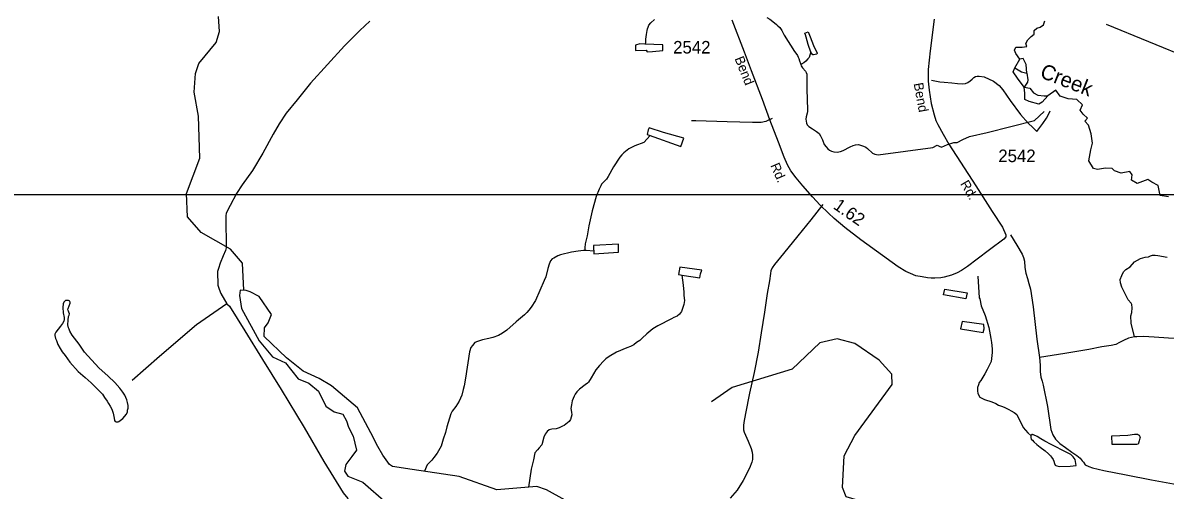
# Model space of a CAD drawing. Extents: x 2082433 to 2279600, y 546599 to 755198.
# Drawn here: x 2223304 to 2234673, y 598585 to 603236 of the extents above; entities that cross this region are included whole.
import ezdxf

# ---------------------------------------------------------------- set-up
doc = ezdxf.new("R2010")
doc.units = 0
for name, color, linetype in [('Exist Hydrographic Buffer Line', 7, 'Continuous'), ('Exist Hydrographic Creek Single Shore', 7, 'Continuous'), ('Exist Hydrographic Creek Single Shore Label', 7, 'Continuous'), ('Exist Hydrographic Misc Water Feature', 7, 'Continuous'), ('Exist Hydrographic Pond Under 1500 Sq Ft', 7, 'Continuous'), ('Exist Road Non-System Type 51', 7, 'Continuous'), ('Exist Road Secondary Mileage Hundredths English Label', 7, 'Continuous'), ('Exist Road Secondary Type 51 Attributed', 7, 'Continuous'), ('Exist Road Secondary Type 51 Label', 7, 'Continuous'), ('Exist Road Secondary Type 51 Number Label', 7, 'Continuous'), ('Map Preparation Inset Cut Line', 7, 'Continuous')]:
    doc.layers.add(name, color=color, linetype=linetype)

msp = doc.modelspace()

# ---------------------------------------------------------------- linework, layer by layer
at = {"layer": 'Exist Hydrographic Buffer Line'}
msp.add_line((2234084, 603224), (2236544, 602217), dxfattribs=at)
at = {"layer": 'Exist Hydrographic Creek Single Shore'}
msp.add_line((2233178, 602788), (2233225, 602874), dxfattribs=at)
for points in [[(2225503, 600574), (2225489, 600845), (2225371, 600985), (2225078, 601149), (2224943, 601306), (2224933, 601539), (2225064, 601890), (2225052, 602307), (2225008, 602547), (2225023, 602731), (2225056, 602832), (2225229, 603041), (2225261, 603149), (2225252, 603300)], [(2229502, 603024), (2229503, 603036), (2229505, 603074), (2229510, 603122), (2229516, 603160), (2229520, 603176), (2229526, 603192), (2229535, 603212), (2229553, 603236), (2229589, 603271)], [(2230710, 603290), (2230737, 603274), (2230767, 603250), (2230805, 603221), (2230819, 603207), (2230837, 603189), (2230857, 603159), (2230880, 603115), (2230983, 602952), (2231007, 602920), (2231015, 602910), (2231021, 602896), (2231026, 602880), (2231032, 602858), (2231042, 602832), (2231046, 602822)], [(2233225, 602874), (2233185, 602932), (2233173, 602966), (2233186, 602993), (2233217, 602995), (2233250, 602995), (2233296, 603002), (2233287, 603030), (2233306, 603066), (2233339, 603101), (2233370, 603124), (2233370, 603160), (2233395, 603184), (2233430, 603192), (2233463, 603216), (2233474, 603257)], [(2231147, 602947), (2231131, 602893), (2231118, 602879), (2231096, 602855), (2231076, 602837), (2231046, 602822)], [(2233297, 602737), (2233289, 602822), (2233261, 602880), (2233225, 602874)], [(2231046, 602822), (2231050, 602808), (2231064, 602787), (2231093, 602757), (2231101, 602741), (2231105, 602727), (2231105, 602705), (2231105, 602643), (2231108, 602577), (2231114, 602369), (2231114, 602354), (2231110, 602339), (2231100, 602301), (2231096, 602279), (2231099, 602257), (2231102, 602237), (2231111, 602221), (2231127, 602206), (2231163, 602180), (2231204, 602154), (2231229, 602134), (2231244, 602111), (2231262, 602071), (2231280, 602025), (2231298, 602003), (2231317, 601983), (2231333, 601969), (2231351, 601958), (2231375, 601952), (2231407, 601950), (2231443, 601956), (2231467, 601967), (2231538, 602001), (2231567, 602015), (2231592, 602023), (2231622, 602024), (2231652, 602016), (2231672, 602008), (2231693, 602000), (2231712, 601984), (2231761, 601939), (2231783, 601929), (2231815, 601921), (2232359, 601994), (2232404, 602019), (2232422, 602008), (2232447, 601998), (2232506, 602026), (2232569, 602045), (2232602, 602046), (2232658, 602074), (2232725, 602105), (2232901, 602146), (2233373, 602264), (2233467, 602353)], [(2233268, 602596), (2233204, 602686), (2233161, 602749), (2233178, 602788)], [(2233178, 602788), (2233242, 602749), (2233297, 602737)], [(2233297, 602737), (2233306, 602668), (2233302, 602647), (2233268, 602596)], [(2234705, 601505), (2234624, 601518), (2234603, 601616), (2234539, 601650), (2234501, 601676), (2234394, 601637), (2234339, 601671), (2234343, 601722), (2234322, 601756), (2234236, 601739), (2234168, 601765), (2234147, 601786), (2234079, 601791), (2233998, 601778), (2233960, 601786), (2233913, 601863), (2233934, 601974), (2233951, 602038), (2233938, 602132), (2233909, 602217), (2233874, 602259), (2233900, 602289), (2233857, 602328), (2233828, 602366), (2233849, 602421), (2233794, 602472), (2233708, 602481), (2233627, 602507), (2233585, 602566), (2233504, 602511), (2233449, 602447), (2233414, 602426), (2233319, 602455), (2233276, 602472), (2233276, 602536), (2233268, 602596)], [(2233268, 602596), (2233327, 602587), (2233361, 602541), (2233404, 602515), (2233468, 602511), (2233504, 602511)], [(2229546, 602115), (2229483, 602044), (2229395, 602011), (2229336, 601981), (2229286, 601943), (2229266, 601922), (2229246, 601898), (2229183, 601804), (2229130, 601706), (2229112, 601679), (2229084, 601651), (2229063, 601629), (2229055, 601615), (2229039, 601581), (2229010, 601508), (2228969, 601364), (2228938, 601216), (2228921, 601116), (2228902, 601036), (2228896, 600998), (2228898, 600972)], [(2228898, 600972), (2228884, 600972), (2228830, 600963), (2228766, 600955), (2228655, 600928), (2228629, 600916), (2228589, 600895), (2228571, 600887), (2228557, 600869), (2228543, 600835), (2228528, 600791), (2228510, 600707), (2228491, 600673), (2228406, 600472), (2228363, 600408), (2228339, 600378), (2228319, 600353), (2228296, 600329), (2228238, 600281), (2228214, 600259), (2228121, 600178), (2228077, 600146), (2228037, 600123), (2227983, 600105), (2227942, 600094), (2227880, 600082), (2227828, 600066), (2227804, 600054), (2227778, 600025), (2227764, 600005), (2227749, 599961), (2227709, 599701), (2227695, 599625), (2227688, 599588), (2227672, 599530), (2227645, 599472), (2227614, 599418), (2227578, 599370), (2227564, 599344), (2227525, 599214), (2227510, 599160), (2227486, 599091), (2227467, 599023), (2227455, 599001), (2227427, 598953), (2227396, 598911), (2227374, 598884), (2227328, 598836), (2227303, 598773)], [(2229864, 600726), (2229875, 600624), (2229881, 600556), (2229883, 600524), (2229888, 600474), (2229882, 600434), (2229868, 600392), (2229859, 600364), (2229839, 600338), (2229817, 600316), (2229783, 600302), (2229759, 600291), (2229624, 600222), (2229574, 600192), (2229513, 600141), (2229467, 600097), (2229443, 600073), (2229410, 600055), (2229384, 600032), (2229352, 600016), (2229316, 600002), (2229214, 599959), (2229141, 599916), (2229105, 599892), (2229083, 599868), (2229044, 599826), (2229008, 599783), (2228960, 599703), (2228933, 599661), (2228925, 599649), (2228901, 599633), (2228843, 599590), (2228818, 599564), (2228802, 599540), (2228792, 599520), (2228770, 599473), (2228763, 599434), (2228759, 599399), (2228763, 599362), (2228767, 599334), (2228762, 599310), (2228754, 599289), (2228742, 599270), (2228690, 599227), (2228674, 599221), (2228643, 599205), (2228611, 599197), (2228569, 599192), (2228557, 599188), (2228543, 599186), (2228521, 599168), (2228503, 599143), (2228489, 599113), (2228468, 599037), (2228444, 599005), (2228427, 598985), (2228401, 598957), (2228385, 598887), (2228364, 598793), (2228337, 598616)], [(2229265, 597115), (2229627, 597071), (2230103, 596908), (2230486, 596920), (2230785, 596999), (2231142, 597185), (2231439, 597471), (2231563, 597646), (2231866, 598282), (2231840, 598348), (2231748, 598445), (2231497, 598519), (2231463, 598612), (2231477, 598926), (2231584, 599128), (2231955, 599638), (2231954, 599740), (2231828, 599880), (2231585, 600046), (2231408, 600092), (2231235, 600050), (2230961, 599790), (2230364, 599608), (2230157, 599465)]]:
    msp.add_lwpolyline(points, dxfattribs=at)
at = {"layer": 'Exist Hydrographic Misc Water Feature'}
msp.add_lwpolyline([(2232807, 600714), (2232821, 600500), (2232827, 600490), (2232841, 600420), (2232881, 600323), (2232918, 600204), (2232938, 600095), (2232943, 600054), (2232950, 599992), (2232950, 599956), (2232941, 599867), (2232919, 599818), (2232900, 599785), (2232878, 599743), (2232839, 599677), (2232823, 599657), (2232815, 599632), (2232805, 599606), (2232804, 599596), (2232804, 599571), (2232808, 599550), (2232814, 599534), (2232830, 599511), (2232875, 599487), (2232947, 599464), (2232987, 599447), (2233014, 599430), (2233043, 599420), (2233070, 599411), (2233116, 599387), (2233140, 599374), (2233169, 599357), (2233196, 599338), (2233258, 599208), (2233307, 599155), (2233337, 599130)], dxfattribs=at)
at = {"layer": 'Exist Hydrographic Pond Under 1500 Sq Ft'}
for points in [[(2231174, 602918), (2231166, 602918), (2231162, 602922), (2231148, 602946), (2231121, 603020), (2231099, 603094), (2231092, 603117), (2231088, 603133), (2231104, 603140), (2231120, 603146), (2231139, 603098), (2231173, 603012), (2231208, 602935), (2231210, 602931), (2231202, 602924), (2231190, 602920), (2231174, 602918)], [(2229494, 603024), (2229446, 603026), (2229400, 603015), (2229400, 602961), (2229508, 602966), (2229518, 602948), (2229570, 602952), (2229672, 602961), (2229672, 603019), (2229494, 603024)], [(2229538, 602118), (2229853, 602006), (2229882, 602087), (2229680, 602145), (2229539, 602192), (2229527, 602170), (2229516, 602126), (2229538, 602118)], [(2228986, 600963), (2228910, 600972), (2228898, 600972)], [(2228983, 601012), (2228987, 600937), (2229233, 600953), (2229233, 600992), (2229233, 601035), (2228983, 601020), (2228983, 601012)], [(2229885, 600723), (2230043, 600700), (2230050, 600737), (2230062, 600774), (2229844, 600805), (2229828, 600733), (2229885, 600723)], [(2226984, 598820), (2226953, 598839), (2226888, 598933), (2226838, 599018), (2226769, 599157), (2226635, 599405), (2226376, 599624), (2226252, 599698), (2226093, 599768), (2225929, 599902), (2225705, 600116), (2225710, 600200), (2225745, 600250), (2225779, 600334), (2225655, 600513), (2225566, 600558), (2225526, 600572), (2225466, 600577), (2225461, 600523), (2225481, 600394), (2225655, 600071), (2225789, 599912), (2225919, 599852), (2226043, 599693), (2226152, 599649), (2226247, 599569), (2226321, 599420), (2226401, 599366), (2226490, 599341), (2226525, 599276), (2226545, 599212), (2226590, 599122), (2226625, 598983), (2226580, 598919), (2226520, 598839), (2226505, 598775), (2226540, 598725), (2226689, 598665), (2226925, 598458)], [(2232479, 600587), (2232703, 600550), (2232690, 600490), (2232468, 600528), (2232479, 600587)], [(2223638, 600073), (2223654, 600035), (2223675, 599994), (2223697, 599962), (2223725, 599924), (2223773, 599860), (2223854, 599767), (2223925, 599706), (2223985, 599654), (2224050, 599587), (2224096, 599539), (2224118, 599507), (2224145, 599470), (2224158, 599448), (2224173, 599422), (2224189, 599390), (2224204, 599352), (2224212, 599300), (2224216, 599279), (2224224, 599268), (2224234, 599264), (2224252, 599265), (2224260, 599267), (2224300, 599299), (2224335, 599343), (2224345, 599363), (2224347, 599380), (2224353, 599401), (2224353, 599429), (2224346, 599459), (2224338, 599485), (2224318, 599529), (2224298, 599559), (2224269, 599599), (2224221, 599656), (2224153, 599720), (2224062, 599803), (2223919, 599960), (2223864, 600039), (2223795, 600127), (2223773, 600168), (2223765, 600186), (2223760, 600200), (2223753, 600232), (2223754, 600276), (2223760, 600312), (2223766, 600328), (2223767, 600340), (2223761, 600356), (2223757, 600368), (2223753, 600380), (2223755, 600394), (2223775, 600446), (2223774, 600456), (2223773, 600462), (2223771, 600466), (2223757, 600474), (2223746, 600474), (2223738, 600474), (2223729, 600472), (2223721, 600466), (2223713, 600456), (2223707, 600438), (2223703, 600402), (2223707, 600350), (2223716, 600302), (2223716, 600290), (2223716, 600282), (2223712, 600266), (2223698, 600244), (2223678, 600216), (2223655, 600187), (2223631, 600157), (2223625, 600145), (2223623, 600137), (2223623, 600123), (2223629, 600095), (2223638, 600073)], [(2232869, 600233), (2232651, 600265), (2232636, 600191), (2232862, 600155), (2232870, 600191), (2232869, 600233)], [(2233355, 599137), (2233353, 599140), (2233347, 599139), (2233341, 599135), (2233337, 599130), (2233335, 599110), (2233339, 599093), (2233351, 599081), (2233366, 599067), (2233395, 599041), (2233430, 599013), (2233478, 598978), (2233512, 598946), (2233530, 598926), (2233543, 598912), (2233557, 598890), (2233565, 598873), (2233571, 598849), (2233577, 598835), (2233585, 598831), (2233594, 598827), (2233621, 598821), (2233727, 598824), (2233787, 598832), (2233777, 598890), (2233757, 598918), (2233733, 598940), (2233694, 598961), (2233538, 599038), (2233475, 599074), (2233435, 599097), (2233399, 599119), (2233361, 599135), (2233355, 599137)], [(2234141, 599125), (2234301, 599132), (2234369, 599141), (2234396, 599141), (2234406, 599137), (2234415, 599131), (2234419, 599127), (2234423, 599113), (2234421, 599101), (2234415, 599077), (2234407, 599053), (2234403, 599043), (2234391, 599041), (2234316, 599040), (2234198, 599040), (2234146, 599041), (2234141, 599125)], [(2228700, 598485), (2228517, 598587), (2228420, 598623), (2228022, 598587), (2227648, 598720), (2227178, 598792), (2226984, 598820)]]:
    msp.add_lwpolyline(points, dxfattribs=at)
at = {"layer": 'Exist Road Non-System Type 51'}
for points in [[(2226757, 603253), (2226659, 603161), (2226504, 603008), (2226335, 602821), (2226167, 602635), (2226034, 602469), (2225924, 602337), (2225856, 602231), (2225797, 602129), (2225693, 601938), (2225590, 601767), (2225486, 601623), (2225430, 601539), (2225366, 601417), (2225329, 601342), (2225325, 601314), (2225325, 601233), (2225327, 601059), (2225329, 600996), (2225322, 600971), (2225299, 600918), (2225268, 600844), (2225251, 600791), (2225243, 600760), (2225245, 600626), (2225258, 600585), (2225275, 600543), (2225335, 600440)], [(2232347, 602665), (2232430, 602650), (2232475, 602646), (2232551, 602640), (2232607, 602633), (2232651, 602629), (2232686, 602634), (2232708, 602644), (2232731, 602658), (2232752, 602676), (2232768, 602691), (2232785, 602703), (2232803, 602705), (2232821, 602705), (2232873, 602699), (2232963, 602656), (2233021, 602612), (2233057, 602571), (2233130, 602465), (2233234, 602324), (2233308, 602238), (2233356, 602195), (2233374, 602177), (2233396, 602155)], [(2233396, 602155), (2233454, 602236), (2233493, 602286), (2233505, 602311), (2233529, 602362)], [(2230762, 602285), (2230697, 602254), (2230653, 602243), (2230566, 602243), (2230313, 602252), (2230002, 602261), (2229958, 602261)], [(2231266, 601427), (2231145, 601275), (2231016, 601117), (2230873, 600942), (2230784, 600830), (2230763, 600797), (2230750, 600767), (2230745, 600741), (2230734, 600670), (2230712, 600543), (2230684, 600358), (2230652, 600152), (2230623, 599957), (2230581, 599756), (2230537, 599551), (2230496, 599349), (2230481, 599260), (2230477, 599227), (2230477, 599185), (2230483, 599161), (2230524, 599071), (2230553, 598999), (2230563, 598963), (2230567, 598934), (2230565, 598891), (2230558, 598862), (2230537, 598805), (2230474, 598682), (2230414, 598585), (2230344, 598504)], [(2233133, 601126), (2233196, 601023), (2233249, 600935), (2233264, 600902), (2233273, 600863), (2233275, 600800), (2233287, 600745), (2233304, 600693), (2233317, 600643), (2233331, 600585), (2233358, 600411), (2233394, 600089), (2233423, 599907)], [(2234367, 600111), (2234333, 600246), (2234330, 600319), (2234342, 600353), (2234344, 600401), (2234340, 600432), (2234335, 600445), (2234306, 600481), (2234240, 600607), (2234228, 600648), (2234224, 600681), (2234241, 600723), (2234257, 600759), (2234282, 600780), (2234323, 600809), (2234366, 600856), (2234427, 600890), (2234475, 600904), (2234507, 600906), (2234526, 600916), (2234548, 600923), (2234572, 600923), (2234599, 600919), (2234693, 600904)], [(2225335, 600440), (2225032, 600230), (2224664, 599914), (2224393, 599676)], [(2225335, 600440), (2225361, 600416), (2225513, 600172), (2225690, 599887), (2225874, 599587), (2226103, 599210), (2226300, 598871), (2226493, 598557), (2226539, 598503), (2226548, 598479), (2226546, 598451), (2226539, 598409), (2226531, 598349)], [(2234367, 600111), (2234309, 600099), (2234258, 600075), (2234219, 600055), (2234183, 600036), (2234134, 600026), (2234044, 600012), (2233914, 599985), (2233674, 599944), (2233423, 599907)], [(2235075, 600116), (2235019, 600118), (2234971, 600118), (2234935, 600113), (2234891, 600099), (2234821, 600094), (2234707, 600099), (2234564, 600108), (2234456, 600116), (2234390, 600110), (2234367, 600111)], [(2233423, 599907), (2233430, 599830), (2233430, 599762), (2233431, 599738), (2233435, 599711), (2233450, 599671), (2233460, 599629), (2233503, 599417), (2233535, 599189), (2233556, 599136), (2233581, 599093), (2233626, 599051), (2233682, 599008), (2233743, 598964), (2233795, 598930), (2233827, 598902), (2233847, 598877), (2233859, 598863), (2233878, 598838)], [(2233878, 598838), (2233914, 598819), (2233948, 598807), (2234062, 598781), (2234284, 598737), (2234538, 598689), (2234828, 598635)]]:
    msp.add_lwpolyline(points, dxfattribs=at)
at = {"layer": 'Exist Road Secondary Type 51 Attributed'}
msp.add_lwpolyline([(2232374, 603272), (2232333, 602958), (2232314, 602772), (2232315, 602655), (2232323, 602567), (2232344, 602434), (2232375, 602322), (2232392, 602266), (2232411, 602223), (2232465, 602127), (2232521, 602030), (2232788, 601615), (2232952, 601360), (2233053, 601202), (2233088, 601127), (2233087, 601107), (2233068, 601082), (2232925, 600976), (2232802, 600884), (2232704, 600810), (2232646, 600771), (2232604, 600749), (2232546, 600724), (2232474, 600705), (2232441, 600699), (2232379, 600694), (2232344, 600696), (2232307, 600697), (2232256, 600707), (2232192, 600719), (2232139, 600741), (2232092, 600760), (2232015, 600808), (2231644, 601078), (2231484, 601200), (2231380, 601288), (2231322, 601341), (2231239, 601423), (2231163, 601504), (2231066, 601615), (2231000, 601695), (2230948, 601765), (2230914, 601822), (2230881, 601900), (2230823, 602048), (2230740, 602272), (2230664, 602474), (2230557, 602758), (2230486, 602946), (2230364, 603262)], dxfattribs=at)
at = {"layer": 'Map Preparation Inset Cut Line'}
msp.add_lwpolyline([(2201172, 601523), (2201172, 630228), (2239583, 630228), (2239583, 645768), (2269583, 645768), (2253496, 601523)], close=True, dxfattribs=at)

# ---------------------------------------------------------------- texts
at = {"layer": 'Exist Hydrographic Creek Single Shore Label'}
msp.add_text('Creek', height=150, rotation=338.5975, dxfattribs=at).set_placement((2233417, 602697))
at = {"layer": 'Exist Road Secondary Mileage Hundredths English Label'}
msp.add_text('1.62', height=125, rotation=325.1596, dxfattribs=at).set_placement((2231361, 601394))
at = {"layer": 'Exist Road Secondary Type 51 Label'}
for s, rotation, p in [('Bend', 291.8473, (2230386, 602881)), ('Bend', 280.5267, (2232169, 602632)), ('Rd.', 293.0803, (2230742, 601818)), ('Rd.', 300.531, (2232630, 601635))]:
    msp.add_text(s, height=95, rotation=rotation, dxfattribs=at).set_placement(p)
at = {"layer": 'Exist Road Secondary Type 51 Number Label'}
for p in [(2229776, 602931), (2233012, 601850)]:
    msp.add_text('2542', height=125, dxfattribs=at).set_placement(p)

doc.saveas('drawing.dxf')
